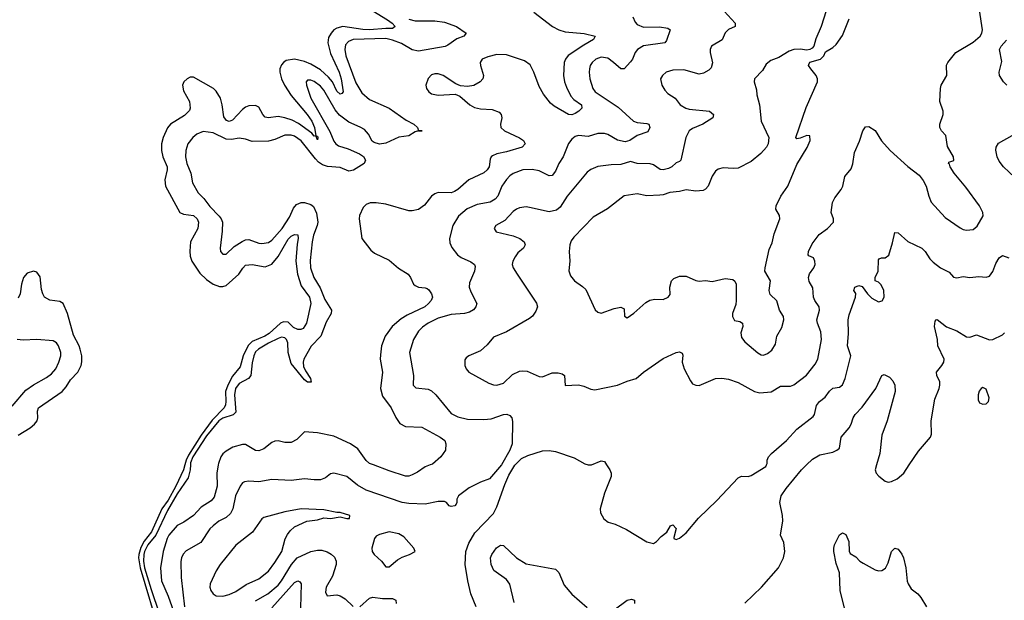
# Model space of a CAD drawing. Header units: inches. Extents: x 2001573 to 2220545, y 644482 to 846830.
# Tile 520 of 656: x 2123065 to 2129101, y 799170 to 802732. Entities that reach past the tile are written whole.
import ezdxf

# ---------------------------------------------------------------- set-up
doc = ezdxf.new("R2010")
doc.units = ezdxf.units.IN
doc.header["$MEASUREMENT"] = 0
doc.layers.add('C1729', color=7, linetype='Continuous')
doc.layers.add('C1820', color=7, linetype='Continuous')

msp = doc.modelspace()

# ---------------------------------------------------------------- linework, layer by layer
at = {"layer": 'C1729', "color": 5}
for points, elevation in [([(2124078.1, 800000), (2124069.8, 799970), (2124021.4, 799870), (2123975.3, 799784.7), (2123937.2, 799730), (2123872.8, 799590), (2123828.3, 799531.7), (2123807.1, 799492.9), (2123795, 799450), (2123793.9, 799430), (2123804.4, 799370), (2123924.1, 798964.1)], 260), ([(2124112.3, 800000), (2124110.6, 799969.4), (2124098.4, 799921.6), (2124030, 799824), (2123970, 799720.5), (2123899.2, 799570), (2123850, 799509.6), (2123830.7, 799470), (2123825.8, 799450), (2123823.6, 799410), (2123830.6, 799370), (2123870, 799236.7), (2123920.7, 799090)], 280), ([(2124281.9, 800000), (2124274, 799950), (2124275.1, 799870), (2124256.6, 799803.4), (2124239.1, 799780.9), (2124177.9, 799742.1), (2124129.6, 799690.4), (2124071.4, 799648.6), (2124030, 799628.2), (2123979.9, 799570), (2123969.3, 799550), (2123944.7, 799470), (2123927.4, 799370), (2123934.2, 799290), (2123975.4, 799195.4), (2124050, 798983.2)], 320), ([(2126018.9, 800000), (2125944.7, 799915.3), (2125890, 799894.7), (2125821.1, 799858.9), (2125756, 799810), (2125744.7, 799790), (2125744.7, 799770), (2125739.8, 799760.2), (2125732, 799750), (2125710, 799746), (2125698, 799750), (2125682, 799770), (2125670, 799776), (2125630, 799775.1), (2125550, 799759.8), (2125450, 799764.5), (2125410, 799770.7), (2125190, 799845.4), (2125136.2, 799876.2), (2125070, 799928.7), (2124990, 799949.7), (2124970, 799945.6), (2124938.8, 799921.2), (2124908.7, 799908.7), (2124870, 799908), (2124810, 799915.9), (2124730, 799904.6), (2124610.9, 799910.9), (2124530, 799897.4), (2124470, 799901.5), (2124442.9, 799897.1), (2124430, 799889.6), (2124415.6, 799870), (2124388.3, 799811.7), (2124372.5, 799730), (2124357.5, 799702.6), (2124330, 799677.3), (2124285.4, 799654.6), (2124250, 799627.4), (2124230, 799608.3), (2124175.8, 799524.2), (2124085.7, 799474.3), (2124066.6, 799453.4), (2124056.3, 799430), (2124052.8, 799407.2), (2124055, 799310), (2124075.8, 799130)], 340), ([(2125582, 800000), (2125550, 799988.4), (2125503.7, 799956.3), (2125470, 799939.8), (2125450, 799931.7), (2125430, 799931.5), (2125330, 799963.4), (2125233.4, 800000)], 320), ([(2125862.6, 799130), (2125829.8, 799210), (2125813.2, 799290), (2125796.5, 799390), (2125799.8, 799470), (2125818.8, 799521.2), (2125855.8, 799584.2), (2125970, 799703.2), (2125990, 799742.3), (2126038.9, 799881.1), (2126063.4, 799936.6), (2126101.1, 799998.9), (2126102.2, 800000)], 340), ([(2126663.1, 800000), (2126681.9, 799970), (2126690.1, 799950), (2126690.9, 799930), (2126650, 799827.6), (2126623.9, 799730), (2126625.8, 799705.8), (2126646.7, 799670), (2126672.7, 799650), (2126716.1, 799636.1), (2126784.9, 799604.9), (2126910, 799529), (2126950, 799518.8), (2126968.7, 799530), (2126998, 799562), (2127032.9, 799587.1), (2127054, 799626), (2127070, 799632.4), (2127090.3, 799610), (2127074.8, 799554.8), (2127074.8, 799550), (2127090, 799543.7), (2127110, 799551.8), (2127150, 799583.7), (2127227, 799673), (2127338.7, 799781.3), (2127470, 799921.8), (2127490, 799932.2), (2127530, 799930.3), (2127550, 799935.8), (2127639.3, 799990), (2127643.3, 800000)], 340), ([(2127510, 799151.6), (2127612.3, 799250), (2127717.1, 799370), (2127747.3, 799430), (2127756.1, 799470), (2127750, 799525.2), (2127729.7, 799570), (2127743.1, 799656.9), (2127741.7, 799690), (2127725.2, 799770), (2127733.4, 799810), (2127764.8, 799855.2), (2127858.4, 799970), (2127889.2, 800000)], 320), ([(2128317.7, 800000), (2128308.9, 799970), (2128315.3, 799950), (2128331.1, 799931.1), (2128370, 799900.4), (2128390, 799894), (2128410, 799898), (2128445.1, 799914.9), (2128485.3, 799950), (2128518.6, 800000)], 320), ([(2128122.1, 799122.1), (2128094.8, 799230), (2128090, 799338), (2128070, 799395.3), (2128056.8, 799470), (2128055.8, 799490), (2128061, 799510), (2128090, 799570.6), (2128110, 799584.4), (2128130, 799573.4), (2128147.1, 799530), (2128150.3, 799470.3), (2128156.4, 799456.4), (2128190, 799436.3), (2128215.8, 799410), (2128236.9, 799396.9), (2128310, 799356.9), (2128330, 799350.3), (2128350, 799352.2), (2128372.3, 799367.7), (2128390, 799400.5), (2128410, 799470.2), (2128430, 799488.8), (2128450, 799482.7), (2128473, 799453), (2128482.4, 799430), (2128497, 799370), (2128506.7, 799286.7), (2128511.1, 799271.1), (2128530, 799240.5), (2128570.5, 799210), (2128590, 799186.8), (2128624.9, 799130)], 280), ([(2124510, 799167.2), (2124585.8, 799210), (2124650, 799263.5), (2124670.8, 799290), (2124730.6, 799389.4), (2124765.3, 799430), (2124850, 799469.5), (2124890, 799477.1), (2124916.6, 799476.6), (2124950, 799467.7), (2124973.4, 799453.4), (2124994.1, 799434.1), (2125006, 799410), (2125004.1, 799390), (2124981.9, 799318.1), (2124943.2, 799250), (2124939, 799219), (2124950, 799198), (2125010, 799203.2), (2125030, 799198), (2125059.6, 799179.6), (2125110, 799131.3)], 340), ([(2126095.7, 799155.7), (2126070, 799268), (2126050, 799297.8), (2125972.5, 799352.5), (2125955.4, 799390), (2125950.7, 799430), (2125959.3, 799450), (2125988.2, 799491.8), (2126011.8, 799508.2), (2126030, 799506.3), (2126111.6, 799430), (2126170, 799394.3), (2126350, 799361.6), (2126370, 799340.3), (2126403.7, 799263.7), (2126450, 799206.7), (2126544.8, 799124.8)], 320), ([(2124610, 799123.3), (2124750, 799279.1), (2124770, 799289.2), (2124783.2, 799283.2), (2124790.8, 799270.8), (2124784.7, 799050)], 320), ([(2125150.3, 799129.7), (2125210, 799182), (2125230, 799189.3), (2125290, 799181.5), (2125350, 799181.3), (2125370, 799170.4), (2125372, 799150)], 340), ([(2126710, 799111.7), (2126790, 799170.8), (2126816.3, 799176.3), (2126834, 799170), (2126834.4, 799150)], 320)]:
    msp.add_lwpolyline(points, dxfattribs=dict(at, elevation=elevation))
at = {"layer": 'C1729', "color": 5, "elevation": 360}
for points in [[(2124790, 799731), (2124690, 799712.1), (2124561.6, 799678.4), (2124550, 799669.6), (2124491.5, 799588.5), (2124390, 799507.1), (2124293.1, 799390), (2124268.8, 799350), (2124233.4, 799270), (2124230.6, 799250), (2124236.3, 799230), (2124250.8, 799210), (2124270, 799198), (2124310, 799194.4), (2124350, 799205.3), (2124390, 799223.1), (2124453, 799267), (2124530, 799300.6), (2124590, 799349.3), (2124630, 799402.2), (2124671.7, 799470), (2124692.6, 799547.4), (2124706, 799574), (2124723, 799597), (2124750, 799620.3), (2124824.7, 799655.3), (2124890, 799663.8), (2124930, 799674.8), (2124970, 799671.3), (2125030, 799682.8), (2125070, 799671.3), (2125087.3, 799672.7), (2125088.7, 799690), (2125030, 799708), (2125010, 799708), (2124930, 799725.2)], [(2125330, 799589.8), (2125270, 799574.5), (2125250, 799562.6), (2125240.2, 799550), (2125223.7, 799490), (2125225.7, 799470), (2125238.7, 799450), (2125282.6, 799410), (2125310, 799375.5), (2125330, 799375.5), (2125382, 799418), (2125410, 799434), (2125455.3, 799450), (2125488.7, 799470), (2125481.2, 799490), (2125419.6, 799559.6), (2125390, 799577.7)]]:
    msp.add_lwpolyline(points, close=True, dxfattribs=at)
at = {"layer": 'C1820', "color": 5}
for points, elevation in [([(2125230, 802786.3), (2125320.7, 802730), (2125348.9, 802710), (2125367.2, 802690), (2125350, 802677.6), (2125310, 802678.3), (2125210, 802669.6), (2125169.2, 802670.8), (2125046.8, 802690), (2125010, 802680.6), (2124991.1, 802668.9), (2124974.2, 802650), (2124958.2, 802621.8), (2124954.6, 802590), (2124970, 802524.7), (2125023.1, 802410), (2125036.6, 802370), (2125047.4, 802290), (2125040.3, 802279.7), (2125030, 802274.8), (2125010, 802293.1), (2124982.9, 802350), (2124958.9, 802378.9), (2124910, 802423.7), (2124850, 802459), (2124810, 802475.5), (2124750, 802489.5), (2124699.4, 802480.6), (2124681.8, 802470), (2124670, 802455.1), (2124660.7, 802430), (2124660.3, 802410), (2124669.3, 802370), (2124688.1, 802330), (2124730, 802266.3), (2124827.8, 802150), (2124855.6, 802110), (2124871.7, 802070), (2124880.3, 802020.3), (2124890, 802017.1), (2124892.6, 802010), (2124890, 801994), (2124879.5, 802019.5), (2124870, 802016.9), (2124856.7, 802036.6), (2124774.3, 802094.3), (2124735.1, 802115.1), (2124690.7, 802130.7), (2124650, 802137.6), (2124590, 802129.9), (2124570, 802134.8), (2124556, 802150), (2124530, 802195.3), (2124510, 802205.6), (2124470, 802203.1), (2124450, 802195.8), (2124430, 802180.3), (2124370, 802115), (2124350, 802107), (2124333.4, 802113.4), (2124316.9, 802136.9), (2124306.7, 802210), (2124295.8, 802250), (2124270, 802293.7), (2124253, 802310), (2124130, 802378.3), (2124110, 802378.4), (2124091.6, 802370), (2124072.1, 802350), (2124063.4, 802330), (2124070, 802295.8), (2124105.1, 802230), (2124110.1, 802190), (2124105.2, 802174.8), (2124075.9, 802144.1), (2123988.7, 802090), (2123970, 802068.6), (2123943.7, 802010), (2123934.7, 801970), (2123933.3, 801930), (2123942.8, 801890), (2123969.6, 801830), (2123969.1, 801810), (2123954.2, 801750), (2123958.1, 801710), (2124045.6, 801550), (2124070, 801539.2), (2124130, 801530.1), (2124152.9, 801510), (2124161.7, 801490), (2124156.1, 801450), (2124112.9, 801370), (2124107.4, 801312.6), (2124110, 801280.5), (2124119.9, 801250), (2124170, 801175.8), (2124210, 801137.3), (2124250, 801109.3), (2124290, 801095.9), (2124310, 801095.3), (2124330, 801102), (2124408.6, 801170), (2124432, 801208), (2124450, 801226.8), (2124490, 801230.1), (2124570, 801215.1), (2124610, 801231.9), (2124650, 801278.6), (2124710, 801385.1), (2124730, 801403.4), (2124750, 801413.8), (2124770, 801412.1), (2124773.1, 801390), (2124766.1, 801353.9), (2124758.2, 801250), (2124767.2, 801170), (2124790, 801099.7), (2124842, 801030), (2124850.1, 800990.1), (2124823.9, 800870), (2124801.9, 800838.1), (2124787.8, 800832.2), (2124770, 800831.8), (2124744, 800844), (2124710, 800876.6), (2124681.9, 800878.1), (2124663.8, 800870), (2124594.1, 800805.9), (2124568.6, 800790), (2124490, 800756.6), (2124466.4, 800733.6), (2124435, 800670), (2124417.1, 800602.9), (2124370, 800545.8), (2124340.7, 800490), (2124327.5, 800450), (2124328.8, 800390), (2124326.9, 800370), (2124318.2, 800350), (2124244.6, 800275.4), (2124177.6, 800182.4), (2124100.1, 800059.9), (2124086.3, 800030), (2124078.1, 800000)], 260), ([(2127383.3, 802783.3), (2127450.7, 802710), (2127450.8, 802690), (2127410, 802672.1), (2127390, 802651.3), (2127372.5, 802607.5), (2127306.4, 802570), (2127298, 802550), (2127298.3, 802530), (2127312.3, 802467.7), (2127303.7, 802436.3), (2127290, 802421.7), (2127257, 802403), (2127230, 802397.6), (2127136.5, 802423.5), (2127070, 802423.1), (2127028.2, 802410), (2127005.5, 802390), (2126993, 802370), (2127001.3, 802330), (2127019.4, 802299.4), (2127039.1, 802279.1), (2127083.8, 802250), (2127113.4, 802210), (2127148.5, 802190), (2127170, 802183.9), (2127294.8, 802170), (2127319.3, 802150), (2127313.4, 802130), (2127252, 802090), (2127190, 802064), (2127170.1, 802049.9), (2127149.3, 802010), (2127117.3, 801870), (2127110, 801861.2), (2127090, 801852.7), (2127063.1, 801830), (2127041.5, 801818.5), (2127010, 801809.9), (2126992.1, 801812.1), (2126950, 801840.7), (2126930, 801848.2), (2126850, 801848.9), (2126810, 801860.9), (2126750, 801844.1), (2126690, 801842), (2126610, 801830.9), (2126566.7, 801813.3), (2126544.1, 801795.9), (2126422.2, 801650), (2126377.4, 801582.6), (2126356.7, 801563.3), (2126310, 801552.6), (2126190, 801580.2), (2126170, 801582.9), (2126130, 801578), (2126110, 801569.8), (2126090, 801554.2), (2126039.1, 801500.9), (2125983, 801470), (2125973.4, 801450), (2125986.8, 801430), (2126090, 801406.3), (2126130.7, 801390), (2126157.3, 801370), (2126163.8, 801350), (2126152.7, 801330), (2126119.3, 801300.7), (2126102.2, 801277.8), (2126087.4, 801250), (2126084.9, 801230), (2126090.3, 801210), (2126113.8, 801170), (2126233.4, 800993.4), (2126238.5, 800970), (2126230, 800942.9), (2126208, 800912), (2126190, 800898), (2126050, 800816.3), (2125970, 800783.5), (2125930, 800736.3), (2125890, 800699.6), (2125818, 800670), (2125802.5, 800657.5), (2125794.8, 800645.2), (2125794, 800610), (2125802, 800590), (2125818.8, 800570), (2125941.4, 800501.4), (2125970, 800491.7), (2125990, 800490.3), (2126030, 800502.3), (2126085.8, 800554.2), (2126130, 800575.5), (2126150, 800578.6), (2126175.6, 800575.6), (2126250, 800542.4), (2126270, 800540.4), (2126330, 800564.9), (2126365.1, 800565.1), (2126390, 800559.3), (2126404, 800550), (2126408.5, 800488.5), (2126490.9, 800490.9), (2126524.4, 800484.4), (2126565.7, 800465.7), (2126590, 800460.3), (2126730, 800490.5), (2126790, 800514.9), (2126844, 800530), (2126889.2, 800570), (2127010, 800653.4), (2127090, 800690.7), (2127110, 800694.8), (2127126, 800686), (2127130, 800674), (2127125.5, 800630), (2127138, 800590), (2127176.7, 800516.7), (2127190, 800498.8), (2127210, 800490.5), (2127230, 800488.5), (2127330, 800530.5), (2127370, 800533.4), (2127410, 800527.3), (2127470, 800505.5), (2127570, 800450.2), (2127603, 800443), (2127672.1, 800447.9), (2127730, 800483.1), (2127790, 800483.6), (2127810, 800492.3), (2127888.1, 800551.9), (2127942.3, 800617.7), (2127957.2, 800650), (2127980.3, 800770), (2127977.3, 800817.3), (2127955.4, 800870), (2127952.2, 800890), (2127968.2, 800950), (2127966.2, 800970), (2127939.7, 801010), (2127932.1, 801030), (2127927.3, 801087.3), (2127905.9, 801125.9), (2127900.7, 801150), (2127907.7, 801172.3), (2127933.6, 801210), (2127941.5, 801230), (2127940.5, 801250), (2127931, 801271), (2127903.1, 801283.1), (2127899.6, 801290), (2127901.5, 801310), (2127922.4, 801357.6), (2127966.2, 801413.9), (2128018, 801450), (2128054, 801490), (2128055.1, 801510), (2128040.7, 801550), (2128048.7, 801610), (2128061.3, 801638.7), (2128102, 801690), (2128111.1, 801710), (2128124.2, 801770), (2128162.6, 801817.4), (2128172.2, 801847.8), (2128182.9, 801917.1), (2128214.3, 801985.7), (2128234.7, 802050), (2128250, 802074.4), (2128270, 802076.5), (2128310, 802051.6), (2128348.9, 801988.9), (2128401.7, 801930), (2128510, 801830.5), (2128578.6, 801778.5), (2128604.3, 801744.3), (2128622.8, 801710), (2128637.6, 801650), (2128653, 801613), (2128738.6, 801518.6), (2128830, 801454.7), (2128850, 801445.2), (2128870, 801440.7), (2128910, 801444.6), (2128935.4, 801464.6), (2128970.8, 801529.2), (2128969.7, 801550), (2128949.8, 801590), (2128864.7, 801704.7), (2128794.7, 801790), (2128769.6, 801830), (2128765.4, 801845.4), (2128759, 801850), (2128762, 801858), (2128792, 801868), (2128789.3, 801890), (2128753.7, 801953.7), (2128742, 802022), (2128717, 802050), (2128706, 802070), (2128706.9, 802090), (2128726.9, 802150), (2128726, 802170), (2128705.6, 802230), (2128711.1, 802310), (2128714, 802330), (2128749.8, 802390), (2128746.8, 802453.2), (2128755.1, 802470), (2128803.7, 802530), (2128910, 802593.6), (2128952.5, 802630), (2128963.1, 802650), (2128967.1, 802670), (2128950, 802791.3)], 360), ([(2128010, 802786), (2127978.8, 802690), (2127944.9, 802615.1), (2127933.4, 802570), (2127923.7, 802556.3), (2127910, 802548), (2127890, 802544.8), (2127850.7, 802550.7), (2127810, 802549.7), (2127781.8, 802538.2), (2127719.6, 802500.4), (2127670, 802481), (2127641.6, 802458.4), (2127619.3, 802420.7), (2127570.5, 802370), (2127566.7, 802350), (2127582.3, 802302.3), (2127583.9, 802270), (2127600.8, 802210), (2127610.3, 802110.3), (2127657.6, 802010), (2127653.8, 801970), (2127643.6, 801950), (2127609.3, 801910), (2127550, 801860.9), (2127470, 801820.3), (2127438, 801818), (2127377.6, 801822.4), (2127346.1, 801813.9), (2127330, 801802), (2127310, 801772.3), (2127286, 801710), (2127270, 801691.3), (2127255.1, 801684.9), (2127210, 801679.9), (2127150, 801688.2), (2127110, 801678), (2127050, 801671.6), (2127010, 801657.4), (2126990, 801655.3), (2126910, 801652), (2126850, 801663.5), (2126770, 801651.1), (2126669.2, 801570.8), (2126580.3, 801519.7), (2126461.7, 801398.3), (2126445.5, 801374.5), (2126437.3, 801350), (2126433.6, 801310), (2126437.8, 801250), (2126431.9, 801191.9), (2126441.1, 801161.1), (2126465.5, 801130), (2126515.3, 801095.3), (2126535.6, 801075.6), (2126592.3, 800952.3), (2126610, 800938), (2126630, 800932.4), (2126710, 800960.3), (2126750, 800967.7), (2126770, 800958), (2126773.4, 800913.4), (2126790, 800903.7), (2126830, 800931.7), (2126903, 800997), (2126928.6, 801011.4), (2126957.8, 801017.8), (2127010, 801014.9), (2127041.2, 801030), (2127053.1, 801046.9), (2127049.7, 801090), (2127061.4, 801130), (2127075.7, 801144.3), (2127110, 801158.8), (2127150, 801158.6), (2127210, 801131.7), (2127230, 801128.7), (2127270, 801132.4), (2127310, 801126.7), (2127390, 801144.4), (2127437, 801137), (2127448.4, 801128.4), (2127456.9, 801110), (2127458.2, 801010), (2127454.9, 800985.1), (2127435.9, 800930), (2127434.7, 800910), (2127446.6, 800886.6), (2127480.3, 800880.3), (2127497.1, 800870), (2127499, 800850), (2127486.5, 800810), (2127490, 800781.3), (2127510, 800755.9), (2127590, 800687.1), (2127610, 800676.6), (2127625.9, 800674.1), (2127650, 800683.1), (2127675.4, 800704.6), (2127698.3, 800741.7), (2127707.4, 800790), (2127736.7, 800843.3), (2127749.8, 800890), (2127746.6, 800910), (2127723.2, 800950), (2127707.6, 801007.6), (2127665.2, 801045.2), (2127660.3, 801070), (2127667.1, 801130), (2127633.5, 801190), (2127635, 801210), (2127658.7, 801321.3), (2127677.1, 801362.9), (2127690, 801418), (2127725.1, 801510), (2127723.6, 801530), (2127700.5, 801570), (2127703.1, 801590), (2127732.1, 801650), (2127773.7, 801710), (2127830, 801842.8), (2127893.1, 801946.9), (2127910.6, 801990), (2127910, 802019), (2127890, 802020.7), (2127850, 802004.5), (2127830, 802001.2), (2127823.7, 802010), (2127886.4, 802193.6), (2127956.8, 802350), (2127956.8, 802370), (2127948.6, 802390), (2127914.3, 802430), (2127900.7, 802450), (2127902.4, 802457.6), (2127909.7, 802470.3), (2127974.5, 802490), (2127995.1, 802510), (2128005.6, 802534.4), (2128050, 802561.1), (2128070, 802578.7), (2128110, 802635.8), (2128150, 802737.3)], 380), ([(2125450, 802735.3), (2125490, 802724.8), (2125610, 802723.9), (2125670, 802716.7), (2125742.8, 802690), (2125801.7, 802650), (2125788.4, 802630), (2125744.6, 802615.4), (2125690, 802575.3), (2125672.6, 802567.4), (2125510, 802538.6), (2125470, 802546.7), (2125405.9, 802585.9), (2125350, 802606.9), (2125310, 802616.1), (2125109.7, 802610.3), (2125081.2, 802598.8), (2125063, 802577), (2125057.8, 802550), (2125064.7, 802510), (2125125.2, 802345.2), (2125162.7, 802282.7), (2125210, 802241.8), (2125330, 802188.8), (2125434.5, 802114.5), (2125480.9, 802090), (2125504.2, 802070), (2125510.5, 802050.5), (2125531.3, 802050), (2125510, 802049.6), (2125490, 802043.1), (2125450, 802019.8), (2125389.4, 802010.6), (2125310, 801974.2), (2125270, 801968.9), (2125237.8, 801977.8), (2125226.5, 801986.5), (2125202.9, 802030), (2125177.9, 802057.9), (2125153.2, 802073.2), (2125083.5, 802103.5), (2125025.9, 802145.9), (2124999.4, 802179.4), (2124930, 802298.5), (2124910, 802323.2), (2124870, 802352.2), (2124850, 802360.3), (2124830, 802360.5), (2124822, 802350), (2124822.7, 802330), (2124850, 802250.3), (2124966.1, 802046.1), (2124990, 801986.4), (2125002.3, 801970), (2125018.7, 801958.7), (2125079.5, 801939.5), (2125148.2, 801908.2), (2125171.9, 801891.9), (2125184.8, 801870), (2125177.5, 801850), (2125111.8, 801808.2), (2125082.6, 801802.6), (2125030, 801824.3), (2124951.4, 801831.4), (2124920.9, 801840.9), (2124897, 801857), (2124877.5, 801877.5), (2124790, 801989.2), (2124750, 802016.5), (2124730, 802022.7), (2124690, 802023.2), (2124630, 801997), (2124590, 801986.7), (2124490, 801983.9), (2124450, 801998.4), (2124410, 802006), (2124363, 801997), (2124330, 801999.3), (2124250, 802037.5), (2124190, 802046), (2124150, 802029.8), (2124127.2, 802010), (2124095, 801970), (2124082.7, 801930), (2124081.9, 801890), (2124089.1, 801849.1), (2124113.2, 801790), (2124123.6, 801730), (2124159.1, 801670), (2124194.1, 801634.1), (2124230, 801586.4), (2124287.2, 801527.2), (2124300.6, 801510), (2124307.6, 801490), (2124306.4, 801433.6), (2124293, 801330), (2124296.3, 801310), (2124310, 801294), (2124330, 801293), (2124380, 801340), (2124427.9, 801372.1), (2124450, 801381.4), (2124470, 801383), (2124530, 801361.5), (2124550, 801358.5), (2124590, 801364.8), (2124610, 801378.5), (2124673.5, 801450), (2124719.4, 801520.6), (2124743.8, 801576.2), (2124762.8, 801597.2), (2124790, 801609.5), (2124810, 801610.1), (2124850, 801598.5), (2124866.4, 801586.4), (2124884.9, 801544.9), (2124892.6, 801490), (2124889.2, 801470), (2124866, 801410), (2124857.4, 801370), (2124846.4, 801253.6), (2124848.2, 801210), (2124867.3, 801150), (2124906.8, 801086.8), (2124935, 801015), (2124976.9, 800950), (2124974.4, 800930), (2124944.2, 800875.8), (2124910.8, 800790), (2124850.8, 800729.2), (2124807.3, 800650), (2124802.8, 800630), (2124805, 800604.9), (2124816.7, 800576.7), (2124848.7, 800530), (2124851.1, 800508.9), (2124830, 800508.3), (2124810, 800521.8), (2124730, 800622.7), (2124711.3, 800690), (2124708.4, 800750), (2124700.8, 800770), (2124690, 800780.3), (2124670, 800783.9), (2124650, 800776), (2124590, 800747.2), (2124528.6, 800710), (2124510, 800694), (2124500.1, 800670), (2124490, 800626), (2124482.7, 800550), (2124468.6, 800531.4), (2124410, 800500.9), (2124387.7, 800470), (2124381.6, 800430), (2124390, 800324.8), (2124373, 800307), (2124310, 800288), (2124286.1, 800270), (2124210, 800178.5), (2124125.7, 800050), (2124113, 800013), (2124112.3, 800000)], 280), ([(2126217.8, 802777.7), (2126330.6, 802690.6), (2126370.1, 802670.1), (2126410, 802658.1), (2126526.5, 802646.5), (2126592.4, 802630), (2126581.7, 802610), (2126523.5, 802576.5), (2126428.2, 802511.8), (2126410.7, 802490), (2126403.6, 802470), (2126397.8, 802390), (2126404.5, 802350), (2126417, 802317), (2126443, 802263), (2126462.7, 802242.7), (2126509.1, 802210), (2126511.7, 802190), (2126492.9, 802170), (2126470, 802156.3), (2126450, 802148.8), (2126430, 802149.9), (2126341.1, 802201.1), (2126319, 802219), (2126275.7, 802275.7), (2126250, 802321.6), (2126215.9, 802410), (2126194, 802454), (2126159.3, 802479.3), (2126050, 802516.6), (2125990, 802517.5), (2125935, 802505), (2125900.7, 802490), (2125888, 802470), (2125889.5, 802450), (2125908, 802390), (2125903.4, 802370), (2125888.6, 802350), (2125850, 802328.6), (2125810, 802321.7), (2125766.3, 802326.3), (2125738.6, 802338.6), (2125661, 802390), (2125630, 802400.2), (2125610, 802400.2), (2125590, 802393.9), (2125568.5, 802371.5), (2125555, 802330), (2125558.3, 802310), (2125572.2, 802290), (2125590, 802277.7), (2125630, 802269.6), (2125735.6, 802275.6), (2125763.1, 802263.1), (2125824.4, 802210), (2125853.4, 802193.4), (2125890, 802184.7), (2125961.2, 802181.2), (2126004.3, 802164.3), (2126017.4, 802150), (2126020.2, 802130), (2126012.9, 802090), (2126014, 802070), (2126036.4, 802050), (2126130, 802006.3), (2126152.8, 801990), (2126163.1, 801970), (2126144.4, 801950), (2126050, 801920.7), (2125990.6, 801909.4), (2125963.3, 801896.6), (2125955.3, 801890), (2125950, 801876), (2125942.2, 801830), (2125931, 801810), (2125910, 801792), (2125818.3, 801750), (2125750.2, 801690), (2125730, 801678.3), (2125709.5, 801670.5), (2125630, 801671.6), (2125610, 801664.4), (2125590.2, 801649.8), (2125546.6, 801593.4), (2125510, 801568.4), (2125470, 801559.3), (2125450, 801559.3), (2125310, 801599.9), (2125251.2, 801608.8), (2125212.5, 801607.5), (2125190, 801598), (2125170, 801578.7), (2125148.8, 801531.2), (2125145.8, 801510), (2125161.5, 801390), (2125218.3, 801318.3), (2125239.5, 801299.5), (2125330, 801256.6), (2125386.8, 801206.8), (2125446, 801170), (2125461.5, 801150), (2125479.5, 801110), (2125490, 801100.3), (2125510, 801090.3), (2125550, 801087.2), (2125562.3, 801082.3), (2125573.8, 801073.8), (2125590.3, 801050), (2125595.6, 801030), (2125587.8, 801010), (2125572.1, 800990), (2125548, 800970), (2125440.8, 800919.2), (2125404.3, 800895.7), (2125347.6, 800850), (2125304.7, 800790), (2125282.9, 800730), (2125275.9, 800675.9), (2125274.7, 800650), (2125289.2, 800570), (2125276.8, 800470), (2125290, 800423.1), (2125342.8, 800350), (2125370.6, 800290.6), (2125395.1, 800255.1), (2125430, 800235.2), (2125530, 800232.4), (2125643, 800170), (2125670.4, 800150), (2125678.4, 800130), (2125674.4, 800090), (2125646, 800050), (2125595.2, 800004.8), (2125582, 800000)], 320), ([(2126823.9, 802750), (2126837.4, 802717.4), (2126850, 802703), (2126890, 802686.4), (2126987.8, 802687.8), (2127039.4, 802679.4), (2127053.7, 802670), (2127030, 802605.2), (2127019.1, 802590), (2126890, 802572), (2126851.6, 802550), (2126837.2, 802530), (2126821.6, 802490), (2126810, 802472.6), (2126770, 802429.7), (2126750, 802429.7), (2126705.7, 802470), (2126670, 802495), (2126630, 802502.8), (2126597.6, 802490), (2126574.6, 802470), (2126562.8, 802450), (2126557.8, 802430), (2126555.3, 802410), (2126560.8, 802370), (2126578.9, 802310), (2126593.8, 802290), (2126734.3, 802194.3), (2126828.3, 802108.4), (2126850, 802100.5), (2126910, 802095), (2126922.4, 802090), (2126927.9, 802070), (2126916.3, 802043.7), (2126850, 802020.8), (2126806, 801990), (2126777, 801983), (2126730, 801992.2), (2126670, 802027.3), (2126650, 802033.2), (2126610, 802033.4), (2126550, 802015.6), (2126490, 802020.4), (2126470, 802014.9), (2126450, 801999.6), (2126428.7, 801971.3), (2126396.6, 801890), (2126370.1, 801850), (2126350, 801802.4), (2126330, 801776.9), (2126310, 801774.5), (2126250, 801804.4), (2126207.2, 801812.8), (2126150, 801810.7), (2126090, 801787.6), (2126070, 801774.5), (2126050, 801751.1), (2126021.6, 801710), (2125996.9, 801650), (2125979.5, 801630), (2125950, 801612.3), (2125870, 801598.5), (2125808, 801572), (2125754.3, 801525.7), (2125720.2, 801470), (2125700.7, 801390), (2125702.8, 801362.8), (2125713.7, 801333.7), (2125748.8, 801288.8), (2125772.4, 801272.4), (2125830, 801247.2), (2125852.2, 801230), (2125856.7, 801216.7), (2125853.1, 801190), (2125822.4, 801117.6), (2125820.6, 801090), (2125830, 801062.4), (2125867, 800990), (2125861.3, 800970), (2125847.3, 800952.7), (2125822.3, 800937.7), (2125791.3, 800930), (2125710, 800924.1), (2125630, 800901.7), (2125568.1, 800870), (2125534.4, 800845.6), (2125510, 800820.3), (2125479, 800770), (2125455.6, 800690), (2125479.7, 800550), (2125478, 800490), (2125492.7, 800472.7), (2125570, 800465.2), (2125590, 800454.9), (2125615.8, 800430), (2125710, 800315.6), (2125750, 800296.2), (2125810, 800282), (2125910, 800278.5), (2125956.2, 800283.8), (2126030, 800310.2), (2126051.3, 800311.3), (2126070, 800303.8), (2126081.3, 800290), (2126086.4, 800266.4), (2126083.8, 800130), (2126070.1, 800089.9), (2126019.4, 800000.6), (2126018.9, 800000)], 340), ([(2129117.4, 802330), (2129096.4, 802350), (2129071.5, 802390), (2129069.6, 802410), (2129085.6, 802474.4), (2129070.9, 802550), (2129081.7, 802570), (2129113.9, 802606.1)], 340), ([(2129201.4, 801730), (2129096.8, 801830), (2129070, 801863.5), (2129057.6, 801890), (2129048.7, 801931.3), (2129051.1, 801950), (2129066.6, 801973.4), (2129150, 802020.7)], 340), ([(2127643.3, 800000), (2127647.3, 800010), (2127646.9, 800030), (2127656.2, 800050), (2127674.4, 800070), (2127765.8, 800150), (2127830, 800219.3), (2127930, 800298.4), (2127937.7, 800310), (2127950, 800364.9), (2127968.6, 800390), (2128004, 800416), (2128030, 800452.4), (2128050, 800472), (2128090, 800476.9), (2128110, 800492.2), (2128125.6, 800530), (2128159.7, 800670), (2128140.7, 800730), (2128146.5, 800806.5), (2128143.6, 800890), (2128150, 800921.6), (2128189.7, 801030), (2128191.7, 801051.7), (2128179, 801070), (2128184, 801090), (2128210, 801101), (2128230, 801096), (2128262.6, 801050), (2128290, 801022.6), (2128330, 801000.4), (2128353.4, 801006.6), (2128364, 801030), (2128363.5, 801070), (2128346.2, 801106.2), (2128330, 801122.4), (2128308.7, 801130), (2128309.4, 801149.4), (2128328.1, 801190), (2128330, 801258), (2128334.8, 801265.2), (2128348, 801270), (2128370, 801270.4), (2128392.9, 801287.1), (2128416.8, 801363.2), (2128430, 801426.8), (2128450, 801424.4), (2128510, 801370.2), (2128595.6, 801330), (2128616.8, 801310), (2128644.2, 801264.2), (2128665.1, 801245.1), (2128709.6, 801209.6), (2128762.3, 801182.3), (2128790, 801153), (2128810, 801148), (2128850, 801155.8), (2128890, 801150.3), (2128944.2, 801155.8), (2128990, 801152.4), (2129010, 801158.3), (2129030, 801187), (2129050, 801235.8), (2129069.8, 801270), (2129090, 801286), (2129130, 801270.6)], 340), ([(2123056.4, 800183.6), (2123130, 800228.1), (2123156.1, 800250), (2123171.5, 800270), (2123176.4, 800290), (2123174, 800330), (2123181.1, 800350), (2123325, 800450), (2123350, 800479.3), (2123376.6, 800523.4), (2123421.4, 800570), (2123441.1, 800610), (2123446.5, 800633.5), (2123446.6, 800670), (2123436.4, 800710), (2123430, 800730.6), (2123395.5, 800795.5), (2123358.1, 800930), (2123331, 800990), (2123310, 801003.1), (2123250, 801010.5), (2123217.8, 801030), (2123206, 801050), (2123197.6, 801077.6), (2123190, 801155.1), (2123170, 801183.1), (2123150, 801188.9), (2123110, 801176), (2123087.8, 801150), (2123076.6, 801110), (2123068.3, 801050), (2123056.5, 801023.5)], 260), ([(2128518.6, 800000), (2128575.1, 800084.9), (2128648.2, 800170), (2128655.4, 800190), (2128653.4, 800270), (2128675.2, 800404.8), (2128702, 800470), (2128706, 800490), (2128705.4, 800510), (2128686.6, 800550), (2128685.4, 800570), (2128718.4, 800610), (2128729.6, 800630), (2128731.8, 800650), (2128694.3, 800730), (2128690.8, 800770), (2128674, 800850), (2128678, 800882), (2128684, 800890), (2128690, 800891.8), (2128747.7, 800847.7), (2128810, 800823.6), (2128870, 800786.4), (2128890, 800784.4), (2128930, 800798), (2129010, 800768), (2129030, 800770.4), (2129090, 800799.3), (2129102, 800810)], 320), ([(2123018.2, 800361.8), (2123101.9, 800458.1), (2123150, 800492.2), (2123230, 800536), (2123260.8, 800559.2), (2123285.7, 800590), (2123305.7, 800630), (2123317.7, 800670), (2123317.1, 800690), (2123303.5, 800730), (2123289.9, 800749.9), (2123270, 800762.2), (2123170, 800769.4), (2123086.2, 800766.2), (2123050.3, 800769.7)], 280), ([(2127889.2, 800000), (2127925.1, 800034.9), (2127970, 800063.1), (2128050, 800079.6), (2128074.5, 800090), (2128090, 800102.4), (2128101.7, 800170), (2128150, 800227.1), (2128162.8, 800250), (2128174.1, 800290), (2128186.9, 800310), (2128230, 800353.7), (2128312.7, 800470), (2128350, 800548.4), (2128365.6, 800554.4), (2128397.9, 800537.9), (2128417.2, 800517.2), (2128429.2, 800490), (2128431.6, 800451.6), (2128382.7, 800270), (2128350, 800182.7), (2128338, 800070), (2128317.7, 800000)], 320), ([(2125233.4, 800000), (2125210, 800008.9), (2125188.5, 800028.5), (2125138.7, 800098.7), (2125093.3, 800130), (2124990, 800176.1), (2124890, 800197.8), (2124810, 800203.6), (2124763.4, 800156.6), (2124730, 800138.5), (2124690, 800137.7), (2124650, 800148.3), (2124630, 800145.7), (2124610, 800137.3), (2124561.4, 800098.6), (2124530, 800086.6), (2124510, 800089.8), (2124450, 800124.8), (2124430, 800126.1), (2124372.2, 800110), (2124330, 800085.7), (2124311.1, 800068.9), (2124298.3, 800050), (2124283.5, 800010), (2124281.9, 800000)], 320), ([(2126102.2, 800000), (2126141, 800039), (2126180.8, 800059.2), (2126270, 800086.4), (2126310, 800089.5), (2126350, 800082.4), (2126464, 800044), (2126530, 800007.6), (2126550, 800001.3), (2126570, 800001.7), (2126630, 800024.9), (2126650, 800020.9), (2126663.1, 800000)], 340)]:
    msp.add_lwpolyline(points, dxfattribs=dict(at, elevation=elevation))
at = {"layer": 'C1820', "color": 5, "elevation": 320}
msp.add_lwpolyline([(2128970, 800476), (2128960.4, 800470), (2128948, 800452), (2128941.6, 800430), (2128940.7, 800400.7), (2128950, 800382), (2128970, 800373.1), (2128990, 800375.3), (2129004.7, 800390), (2129008.2, 800411.8), (2128990, 800464.2)], close=True, dxfattribs=at)

doc.saveas('drawing.dxf')
